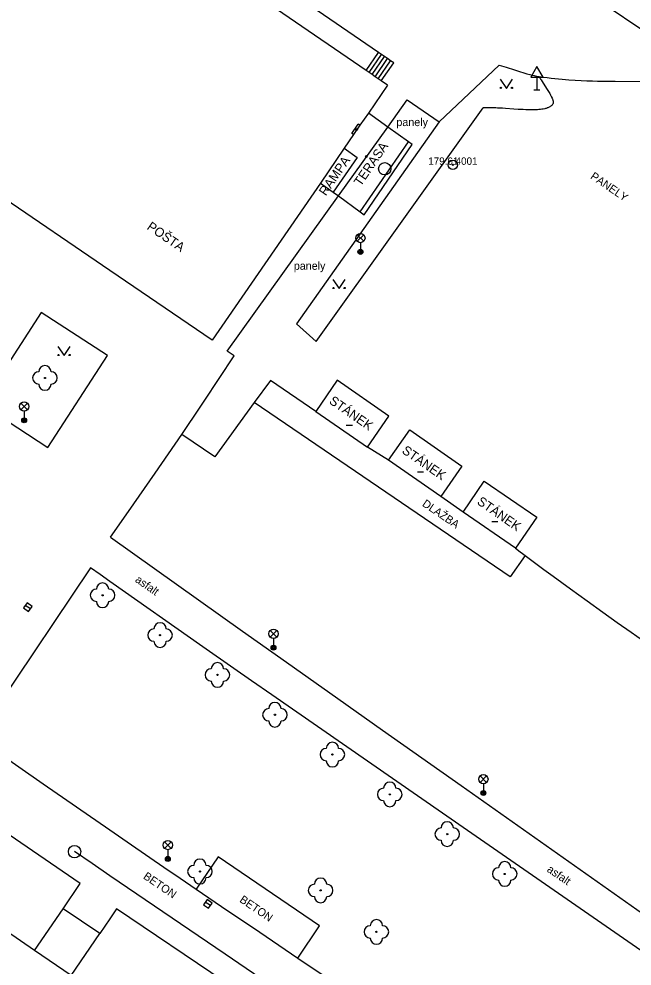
# Model space of a CAD drawing. Extents: x -539515 to -538098, y -1182060 to -1180157.
# Drawn here: x -538546.7 to -538497, y -1181340.3 to -1181263.4 of the extents above; entities that cross this region are included whole.
import ezdxf

# ---------------------------------------------------------------- set-up
doc = ezdxf.new("R2010")
doc.units = 0
for name, color, linetype in [('Vrstva 10', 7, 'Continuous'), ('Vrstva 11', 7, 'Continuous'), ('Vrstva 20', 7, 'Continuous'), ('Vrstva 21', 7, 'Continuous'), ('Vrstva 22', 7, 'Continuous'), ('Vrstva 23', 7, 'Continuous'), ('Vrstva 27', 7, 'Continuous'), ('Vrstva 33', 7, 'Continuous'), ('Vrstva 34', 7, 'Continuous'), ('Vrstva 36', 7, 'Continuous'), ('Vrstva 39', 7, 'Continuous'), ('Vrstva 40', 7, 'Continuous'), ('Vrstva 41', 7, 'Continuous'), ('Vrstva 5', 7, 'Continuous'), ('Vrstva 6', 7, 'Continuous')]:
    doc.layers.add(name, color=color, linetype=linetype)

msp = doc.modelspace()

# ---------------------------------------------------------------- linework, layer by layer
at = {"layer": 'Vrstva 10'}
for p, q in [((-538503.43, -1181259.4), (-538490.91, -1181267.86)), ((-538512.63, -1181271.78), (-538507.76, -1181267.19)), ((-538550.19, -1181321.79), (-538544.771, -1181325.525)), ((-538544.771, -1181325.525), (-538539.355, -1181329.264)), ((-538529.998, -1181339.344), (-538539.355, -1181332.979)), ((-538520.64, -1181345.71), (-538529.998, -1181339.344))]:
    msp.add_line(p, q, dxfattribs=at)
for points in [[(-538507.76, -1181267.19), (-538507.557, -1181267.249), (-538507.178, -1181267.366), (-538506.515, -1181267.579), (-538506.018, -1181267.738), (-538505.831, -1181267.795), (-538505.503, -1181267.889), (-538505.257, -1181267.954), (-538505.071, -1181267.999), (-538504.931, -1181268.03), (-538504.721, -1181268.073), (-538504.51, -1181268.11), (-538504.177, -1181268.161), (-538503.855, -1181268.205), (-538503.541, -1181268.245), (-538503.237, -1181268.279), (-538502.942, -1181268.31), (-538502.655, -1181268.336), (-538502.377, -1181268.36), (-538502.108, -1181268.38), (-538501.585, -1181268.413), (-538501.093, -1181268.438), (-538500.632, -1181268.457), (-538500.198, -1181268.47), (-538499.792, -1181268.48), (-538499.028, -1181268.493), (-538498.359, -1181268.498)], [(-538498.359, -1181268.498), (-538496.016, -1181268.509), (-538495.431, -1181268.515), (-538494.993, -1181268.522), (-538494.336, -1181268.537), (-538494.008, -1181268.548), (-538493.68, -1181268.56)], [(-538539.355, -1181329.264), (-538537.604, -1181330.472), (-538534.974, -1181332.28), (-538533.658, -1181333.181), (-538532.34, -1181334.08)], [(-538539.355, -1181332.979), (-538540.787, -1181332.004), (-538542.22, -1181331.03)], [(-538532.34, -1181334.08), (-538530.281, -1181335.48), (-538527.191, -1181337.575), (-538524.1, -1181339.67)], [(-538524.1, -1181339.67), (-538521.884, -1181341.176), (-538518.563, -1181343.439)]]:
    msp.add_lwpolyline(points, dxfattribs=at)
at = {"layer": 'Vrstva 11'}
for p, q in [((-538518.565, -1181267.622), (-538517.556, -1181266.151)), ((-538518.318, -1181267.792), (-538517.309, -1181266.321)), ((-538518.071, -1181267.961), (-538517.062, -1181266.49)), ((-538517.823, -1181268.131), (-538516.814, -1181266.66)), ((-538517.576, -1181268.301), (-538516.567, -1181266.83)), ((-538517.329, -1181268.471), (-538516.32, -1181267)), ((-538516.802, -1181272.211), (-538515.22, -1181270)), ((-538515.22, -1181270), (-538512.63, -1181271.78)), ((-538522.61, -1181289.63), (-538509.07, -1181270.66)), ((-538512.63, -1181271.78), (-538524.21, -1181288.19)), ((-538520.81, -1181277.811), (-538516.802, -1181272.211)), ((-538520.338, -1181273.932), (-538519.285, -1181274.694)), ((-538519.285, -1181274.694), (-538521.224, -1181277.512)), ((-538529.82, -1181290.4), (-538520.81, -1181277.811)), ((-538544.914, -1181287.276), (-538549.76, -1181294.73)), ((-538539.54, -1181290.77), (-538544.914, -1181287.276)), ((-538524.21, -1181288.19), (-538522.61, -1181289.63)), ((-538529.26, -1181290.79), (-538529.82, -1181290.4)), ((-538544.386, -1181298.224), (-538539.54, -1181290.77)), ((-538522.65, -1181295.29), (-538526.328, -1181292.786)), ((-538549.76, -1181294.73), (-538544.386, -1181298.224)), ((-538506.86, -1181308.72), (-538527.63, -1181294.57)), ((-538530.84, -1181298.97), (-538533.51, -1181297.16)), ((-538516.736, -1181299.261), (-538518.456, -1181298.211)), ((-538510.686, -1181303.48), (-538512.506, -1181302.211)), ((-538539.29, -1181305.5), (-538532.152, -1181310.583)), ((-538505.66, -1181306.99), (-538506.86, -1181308.72)), ((-538540.93, -1181307.99), (-538550.19, -1181321.79)), ((-538531.82, -1181314.391), (-538539.355, -1181309.095)), ((-538497.058, -1181313.224), (-538480.3, -1181325)), ((-538525.01, -1181315.66), (-538520.854, -1181318.602)), ((-538510.32, -1181329.315), (-538526.22, -1181318.3)), ((-538520.854, -1181318.602), (-538517.216, -1181321.174)), ((-538517.216, -1181321.174), (-538510.846, -1181325.67)), ((-538541.75, -1181333.61), (-538553.6, -1181325.54)), ((-538510.846, -1181325.67), (-538491.73, -1181339.15)), ((-538494.42, -1181340.33), (-538510.32, -1181329.315)), ((-538530.563, -1181331.462), (-538532.34, -1181334.08)), ((-538522.33, -1181337.05), (-538530.563, -1181331.462)), ((-538543.14, -1181335.66), (-538541.75, -1181333.61)), ((-538538.81, -1181335.67), (-538539.355, -1181336.475)), ((-538530.07, -1181341.57), (-538538.81, -1181335.67)), ((-538539.355, -1181336.475), (-538540.17, -1181337.68)), ((-538524.1, -1181339.67), (-538522.33, -1181337.05))]:
    msp.add_line(p, q, dxfattribs=at)
for points in [[(-538517.556, -1181266.151), (-538539.355, -1181251.212)], [(-538516.32, -1181267), (-538516.567, -1181266.83), (-538516.814, -1181266.66), (-538517.062, -1181266.49), (-538517.309, -1181266.321), (-538517.556, -1181266.151)], [(-538504.51, -1181268.11), (-538504.474, -1181268.181), (-538504.436, -1181268.252), (-538504.397, -1181268.321), (-538504.356, -1181268.39), (-538504.273, -1181268.527), (-538504.191, -1181268.658), (-538503.865, -1181269.157), (-538503.806, -1181269.25), (-538503.752, -1181269.336), (-538503.702, -1181269.415), (-538503.658, -1181269.489), (-538503.619, -1181269.557), (-538503.584, -1181269.619), (-538503.553, -1181269.677), (-538503.525, -1181269.73), (-538503.501, -1181269.778), (-538503.461, -1181269.867), (-538503.431, -1181269.941), (-538503.41, -1181270.003), (-538503.395, -1181270.055), (-538503.385, -1181270.099), (-538503.379, -1181270.135), (-538503.376, -1181270.166), (-538503.375, -1181270.218), (-538503.378, -1181270.254), (-538503.383, -1181270.28), (-538503.41, -1181270.35), (-538503.437, -1181270.391), (-538503.467, -1181270.429), (-538503.5, -1181270.465), (-538503.536, -1181270.498), (-538503.575, -1181270.528), (-538503.616, -1181270.556), (-538503.659, -1181270.582), (-538503.705, -1181270.607), (-538503.752, -1181270.629), (-538503.801, -1181270.649), (-538503.851, -1181270.668), (-538503.903, -1181270.685), (-538503.956, -1181270.701), (-538504.011, -1181270.715), (-538504.066, -1181270.729), (-538504.179, -1181270.751), (-538504.296, -1181270.77), (-538504.414, -1181270.785), (-538504.533, -1181270.796), (-538504.653, -1181270.805), (-538504.772, -1181270.811), (-538504.892, -1181270.815), (-538505.01, -1181270.817), (-538505.128, -1181270.818), (-538505.243, -1181270.817), (-538505.358, -1181270.816), (-538505.584, -1181270.809), (-538505.801, -1181270.8), (-538506.008, -1181270.79), (-538506.205, -1181270.779), (-538506.579, -1181270.754), (-538507.239, -1181270.709), (-538507.485, -1181270.693), (-538507.697, -1181270.68), (-538507.881, -1181270.671), (-538508.04, -1181270.663), (-538508.177, -1181270.658), (-538508.412, -1181270.651), (-538508.584, -1181270.649), (-538508.71, -1181270.649), (-538508.893, -1181270.653), (-538508.983, -1181270.656), (-538509.07, -1181270.66)], [(-538534.046, -1181297.946), (-538533.51, -1181297.16), (-538532.973, -1181296.367), (-538532.506, -1181295.672), (-538531.693, -1181294.453), (-538529.26, -1181290.79)], [(-538526.328, -1181292.786), (-538527.63, -1181294.57)], [(-538527.63, -1181294.57), (-538530.84, -1181298.97)], [(-538539.29, -1181305.5), (-538537.842, -1181303.417), (-538535.667, -1181300.295), (-538534.585, -1181298.73), (-538534.046, -1181297.946)], [(-538506.43, -1181306.39), (-538506.047, -1181306.692), (-538505.854, -1181306.842), (-538505.66, -1181306.99), (-538504.88, -1181307.569), (-538504.122, -1181308.128), (-538503.387, -1181308.668), (-538501.959, -1181309.709), (-538500.617, -1181310.68), (-538499.356, -1181311.586)], [(-538539.355, -1181309.095), (-538540.142, -1181308.542), (-538540.93, -1181307.99)], [(-538532.152, -1181310.583), (-538528.583, -1181313.124), (-538525.01, -1181315.66)], [(-538499.356, -1181311.586), (-538498.171, -1181312.433), (-538497.058, -1181313.224)], [(-538526.22, -1181318.3), (-538527.867, -1181317.156), (-538529.305, -1181316.153), (-538531.82, -1181314.391)]]:
    msp.add_lwpolyline(points, dxfattribs=at)
at = {"layer": 'Vrstva 20'}
for centre, radius in [((-538519.34, -1181272.42), 0.075), ((-538519.34, -1181272.42), 0.0204), ((-538518.54, -1181274.6), 0.075), ((-538518.54, -1181274.6), 0.0204)]:
    msp.add_circle(centre, radius, dxfattribs=at)
at = {"layer": 'Vrstva 21'}
for radius in [0.375, 0.05]:
    msp.add_circle((-538511.52, -1181275.28), radius, dxfattribs=at)
at = {"layer": 'Vrstva 22'}
for centre in [(-538544.62, -1181292.58), (-538539.944, -1181310.222), (-538535.281, -1181313.455), (-538530.619, -1181316.686), (-538525.957, -1181319.917), (-538521.296, -1181323.147), (-538516.634, -1181326.378), (-538511.972, -1181329.609), (-538532.04, -1181332.64), (-538507.31, -1181332.84), (-538522.25, -1181334.17), (-538517.72, -1181337.54)]:
    msp.add_circle(centre, 0.05, dxfattribs=at)
for centre, start, end in [((-538544.62, -1181292.08), 0, 180), ((-538545.12, -1181292.58), 90, 270), ((-538544.12, -1181292.58), 270, 90), ((-538544.62, -1181293.08), 180, 0), ((-538539.944, -1181309.722), 0, 180), ((-538540.444, -1181310.222), 90, 270), ((-538539.444, -1181310.222), 270, 90), ((-538539.944, -1181310.722), 180, 0), ((-538535.281, -1181312.955), 0, 180), ((-538535.781, -1181313.455), 90, 270), ((-538534.781, -1181313.455), 270, 90), ((-538535.281, -1181313.955), 180, 0), ((-538530.619, -1181316.186), 0, 180), ((-538531.119, -1181316.686), 90, 270), ((-538530.119, -1181316.686), 270, 90), ((-538530.619, -1181317.186), 180, 0), ((-538526.457, -1181319.917), 90, 270), ((-538525.957, -1181319.417), 0, 180), ((-538525.457, -1181319.917), 270, 90), ((-538525.957, -1181320.417), 180, 0), ((-538521.796, -1181323.147), 90, 270), ((-538521.296, -1181322.647), 0, 180), ((-538520.796, -1181323.147), 270, 90), ((-538521.296, -1181323.647), 180, 0), ((-538516.634, -1181325.878), 0, 180), ((-538517.134, -1181326.378), 90, 270), ((-538516.134, -1181326.378), 270, 90), ((-538516.634, -1181326.878), 180, 0), ((-538511.972, -1181329.109), 0, 180), ((-538512.472, -1181329.609), 90, 270), ((-538511.472, -1181329.609), 270, 90), ((-538511.972, -1181330.109), 180, 0), ((-538532.04, -1181332.14), 0, 180), ((-538507.31, -1181332.34), 0, 180), ((-538532.54, -1181332.64), 90, 270), ((-538531.54, -1181332.64), 270, 90), ((-538507.81, -1181332.84), 90, 270), ((-538506.81, -1181332.84), 270, 90), ((-538532.04, -1181333.14), 180, 0), ((-538522.25, -1181333.67), 0, 180), ((-538507.31, -1181333.34), 180, 0), ((-538522.75, -1181334.17), 90, 270), ((-538521.75, -1181334.17), 270, 90), ((-538522.25, -1181334.67), 180, 0), ((-538517.72, -1181337.04), 0, 180), ((-538518.22, -1181337.54), 90, 270), ((-538517.22, -1181337.54), 270, 90), ((-538517.72, -1181338.04), 180, 0)]:
    msp.add_arc(centre, 0.5, start, end, dxfattribs=at)
at = {"layer": 'Vrstva 27'}
for p, q in [((-538545.805, -1181311.333), (-538546.215, -1181311.047)), ((-538531.194, -1181335.411), (-538531.606, -1181335.129))]:
    msp.add_line(p, q, dxfattribs=at)
for points in [[(-538545.662, -1181311.129), (-538546.071, -1181310.842), (-538546.358, -1181311.251), (-538545.949, -1181311.538)], [(-538531.052, -1181335.205), (-538531.465, -1181334.922), (-538531.748, -1181335.335), (-538531.335, -1181335.618)]]:
    msp.add_lwpolyline(points, close=True, dxfattribs=at)
for centre in [(-538517.05, -1181275.6), (-538542.22, -1181331.03)]:
    msp.add_circle(centre, 0.5, dxfattribs=at)
at = {"layer": 'Vrstva 33'}
for p, q in [((-538519.285, -1181281.49), (-538518.755, -1181280.96)), ((-538519.285, -1181280.96), (-538518.755, -1181281.49)), ((-538519.02, -1181281.6), (-538519.02, -1181282.35)), ((-538546.571, -1181295.161), (-538546.041, -1181294.631)), ((-538546.571, -1181294.631), (-538546.041, -1181295.161)), ((-538546.306, -1181295.271), (-538546.306, -1181296.021)), ((-538526.335, -1181313.61), (-538525.805, -1181313.08)), ((-538526.335, -1181313.08), (-538525.805, -1181313.61)), ((-538526.07, -1181313.72), (-538526.07, -1181314.47)), ((-538509.305, -1181325.41), (-538508.775, -1181324.88)), ((-538509.305, -1181324.88), (-538508.775, -1181325.41)), ((-538509.04, -1181325.52), (-538509.04, -1181326.27)), ((-538534.915, -1181330.76), (-538534.385, -1181330.23)), ((-538534.915, -1181330.23), (-538534.385, -1181330.76)), ((-538534.65, -1181330.87), (-538534.65, -1181331.62))]:
    msp.add_line(p, q, dxfattribs=at)
for centre, radius in [((-538519.02, -1181281.225), 0.375), ((-538519.02, -1181282.35), 0.2), ((-538519.02, -1181282.35), 0.145), ((-538519.02, -1181282.35), 0.0876), ((-538546.306, -1181294.896), 0.375), ((-538546.306, -1181296.021), 0.2), ((-538546.306, -1181296.021), 0.145), ((-538546.306, -1181296.021), 0.0876), ((-538526.07, -1181313.345), 0.375), ((-538526.07, -1181314.47), 0.2), ((-538526.07, -1181314.47), 0.145), ((-538526.07, -1181314.47), 0.0876), ((-538509.04, -1181325.145), 0.375), ((-538509.04, -1181326.27), 0.2), ((-538509.04, -1181326.27), 0.145), ((-538509.04, -1181326.27), 0.0876), ((-538534.65, -1181330.495), 0.375), ((-538534.65, -1181331.62), 0.2), ((-538534.65, -1181331.62), 0.145), ((-538534.65, -1181331.62), 0.0876)]:
    msp.add_circle(centre, radius, dxfattribs=at)
at = {"layer": 'Vrstva 34'}
for p, q in [((-538504.7, -1181268.175), (-538504.7, -1181269.193)), ((-538504.95, -1181269.193), (-538504.45, -1181269.193))]:
    msp.add_line(p, q, dxfattribs=at)
msp.add_lwpolyline([(-538505.2, -1181268.175), (-538504.2, -1181268.175), (-538504.7, -1181267.309)], close=True, dxfattribs=at)
at = {"layer": 'Vrstva 36'}
for points in [[(-538507.674, -1181268.338), (-538507.174, -1181269.088), (-538506.674, -1181268.338)], [(-538521.254, -1181284.581), (-538520.754, -1181285.331), (-538520.254, -1181284.581)], [(-538543.568, -1181290.021), (-538543.068, -1181290.771), (-538542.568, -1181290.021)]]:
    msp.add_lwpolyline(points, dxfattribs=at)
for centre in [(-538507.624, -1181269.038), (-538506.725, -1181269.038), (-538521.204, -1181285.281), (-538520.305, -1181285.281), (-538543.518, -1181290.721), (-538542.619, -1181290.721)]:
    msp.add_circle(centre, 0.05, dxfattribs=at)
at = {"layer": 'Vrstva 39'}
for p, q in [((-538520.173, -1181296.418), (-538519.673, -1181296.418)), ((-538514.392, -1181300.201), (-538513.892, -1181300.201)), ((-538508.354, -1181304.228), (-538507.854, -1181304.228))]:
    msp.add_line(p, q, dxfattribs=at)
at = {"layer": 'Vrstva 5'}
for p, q in [((-538539.355, -1181283.853), (-538556.84, -1181271.93)), ((-538519.053, -1181272.064), (-538519.19, -1181271.97)), ((-538519.03, -1181279.1), (-538515.12, -1181273.41)), ((-538518.71, -1181279.331), (-538514.822, -1181273.622)), ((-538531.06, -1181289.51), (-538539.355, -1181283.853)), ((-538520.894, -1181292.769), (-538522.65, -1181295.29)), ((-538516.7, -1181295.69), (-538520.894, -1181292.769)), ((-538522.65, -1181295.29), (-538518.456, -1181298.211)), ((-538518.456, -1181298.211), (-538516.7, -1181295.69)), ((-538516.736, -1181299.261), (-538515.02, -1181296.8)), ((-538515.02, -1181296.8), (-538510.79, -1181299.75)), ((-538512.506, -1181302.211), (-538516.736, -1181299.261)), ((-538510.79, -1181299.75), (-538512.506, -1181302.211)), ((-538510.686, -1181303.48), (-538508.97, -1181300.97)), ((-538508.97, -1181300.97), (-538504.7, -1181303.89)), ((-538506.43, -1181306.39), (-538510.686, -1181303.48)), ((-538504.7, -1181303.89), (-538506.43, -1181306.39)), ((-538545.464, -1181339.044), (-538543.14, -1181335.66)), ((-538540.17, -1181337.68), (-538543.14, -1181335.66)), ((-538542.504, -1181341.078), (-538540.17, -1181337.68))]:
    msp.add_line(p, q, dxfattribs=at)
for points in [[(-538518.565, -1181267.622), (-538539.355, -1181253.374)], [(-538518.318, -1181267.792), (-538518.565, -1181267.622)], [(-538518.071, -1181267.961), (-538518.318, -1181267.792)], [(-538517.823, -1181268.131), (-538518.071, -1181267.961)], [(-538517.576, -1181268.301), (-538517.823, -1181268.131)], [(-538516.82, -1181268.82), (-538518.36, -1181271.1)], [(-538517.329, -1181268.471), (-538517.576, -1181268.301)], [(-538516.82, -1181268.82), (-538517.329, -1181268.471)], [(-538518.36, -1181271.1), (-538519.053, -1181272.064)], [(-538516.802, -1181272.211), (-538518.36, -1181271.1)], [(-538519.71, -1181272.74), (-538519.19, -1181271.97)], [(-538519.58, -1181272.83), (-538519.71, -1181272.74)], [(-538519.053, -1181272.064), (-538519.58, -1181272.83)], [(-538515.12, -1181273.41), (-538516.802, -1181272.211)], [(-538519.58, -1181272.83), (-538520.338, -1181273.932)], [(-538514.822, -1181273.622), (-538515.12, -1181273.41)], [(-538520.338, -1181273.932), (-538522.25, -1181276.77)], [(-538522.25, -1181276.77), (-538531.06, -1181289.51)], [(-538522.25, -1181276.77), (-538521.224, -1181277.512)], [(-538521.224, -1181277.512), (-538520.81, -1181277.811)], [(-538520.81, -1181277.811), (-538519.03, -1181279.1)], [(-538519.03, -1181279.1), (-538518.71, -1181279.331)], [(-538545.464, -1181339.044), (-538557.295, -1181330.919)], [(-538542.504, -1181341.078), (-538545.464, -1181339.044)]]:
    msp.add_lwpolyline(points, dxfattribs=at)
at = {"layer": 'Vrstva 6'}
msp.add_line((-538519.71, -1181272.74), (-538519.19, -1181271.97), dxfattribs=at)

# ---------------------------------------------------------------- texts
at = {"layer": 'Vrstva 22'}
msp.add_text('179.61 ', height=0.6, dxfattribs=at).set_placement((-538513.52, -1181275.28))
at = {"layer": 'Vrstva 23'}
msp.add_text(' 4001', height=0.6, dxfattribs=at).set_placement((-538511.52, -1181275.28))
at = {"layer": 'Vrstva 40'}
for p in [(-538516.099, -1181272.136), (-538524.423, -1181283.8)]:
    msp.add_text('panely', height=0.65, dxfattribs=at).set_placement(p)
for s, rotation, p in [('PANELY', 325.45142, (-538500.412, -1181276.352)), ('DLAŽBA', 325.73453, (-538514.059, -1181302.929)), ('asfalt', 324.92308, (-538537.355, -1181309.085)), ('BETON', 325.77413, (-538536.698, -1181333.171)), ('asfalt', 325.33836, (-538503.939, -1181332.603)), ('BETON', 325.77413, (-538528.884, -1181335.066))]:
    msp.add_text(s, height=0.65, rotation=rotation, dxfattribs=at).set_placement(p)
at = {"layer": 'Vrstva 41'}
for s, rotation, p in [('TERASA', 55.74668, (-538518.987, -1181277.077)), ('RAMPA', 55.46905, (-538521.829, -1181277.854)), ('POŠTA', 325.57323, (-538536.407, -1181280.462)), ('STÁNEK', 325.1439, (-538521.621, -1181294.596)), ('STÁNEK', 325.1439, (-538515.71, -1181298.624)), ('STÁNEK', 325.1439, (-538509.617, -1181302.765))]:
    msp.add_text(s, height=0.75, rotation=rotation, dxfattribs=at).set_placement(p)

doc.saveas('drawing.dxf')
